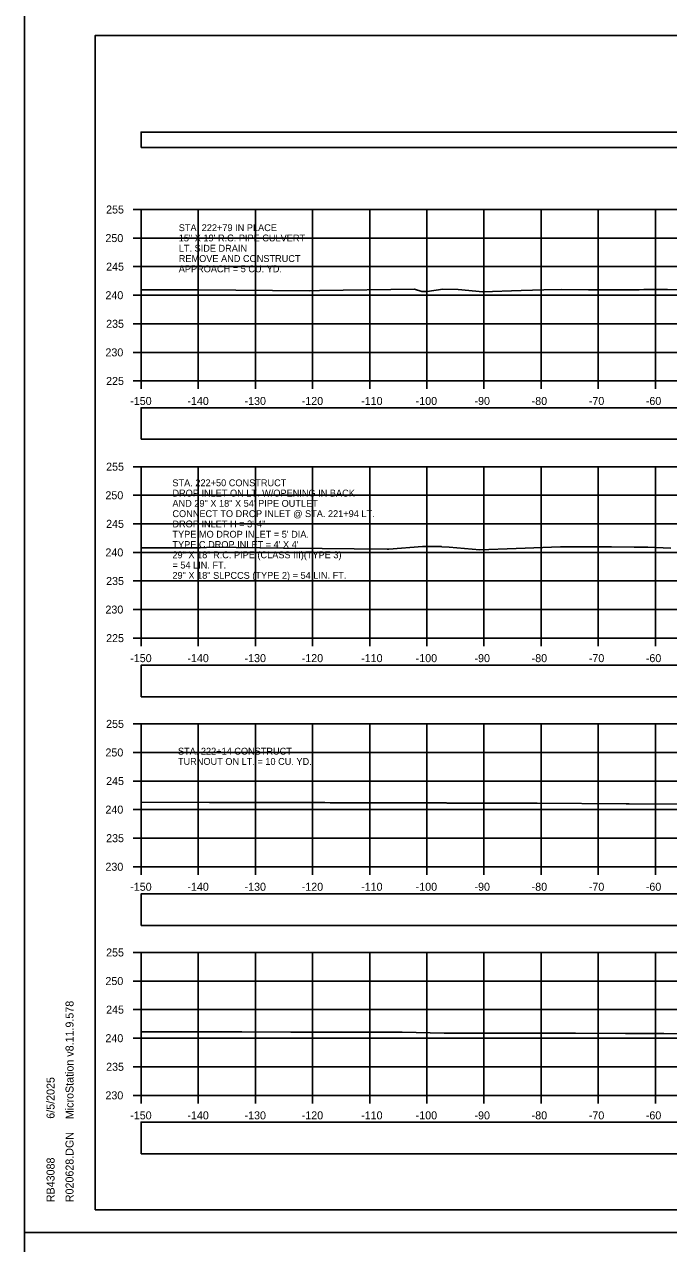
# Model space of a CAD drawing. Extents: x 1369627 to 1374022, y 380035 to 398173.
# Drawn here: x 1371928.1 to 1372040.8, y 385156.9 to 385370.3 of the extents above; entities that cross this region are included whole.
import ezdxf

# ---------------------------------------------------------------- set-up
doc = ezdxf.new("R2010")
doc.units = 0
for name, color, linetype in [('Default', 7, 'Continuous'), ('R_Axis', 7, 'Continuous'), ('R_Axis Annot', 7, 'Continuous'), ('R_Border', 7, 'Continuous'), ('R_Exist Surface', 7, 'Continuous'), ('R_Grid', 7, 'Continuous'), ('R_No Plot', 7, 'Continuous'), ('R_Water', 7, 'Continuous'), ('R_Water Annot', 7, 'Continuous')]:
    doc.layers.add(name, color=color, linetype=linetype)

msp = doc.modelspace()

# ---------------------------------------------------------------- linework, layer by layer
at = {"layer": 'Default'}
for points in [[(1371948.53, 385348.72), (1372248.53, 385348.72), (1372248.53, 385351.43), (1371948.53, 385351.43)], [(1371948.53, 385297.66), (1372248.53, 385297.66), (1372248.53, 385303.19), (1371948.53, 385303.19)], [(1371948.53, 385252.6), (1372248.53, 385252.6), (1372248.53, 385258.12), (1371948.53, 385258.12)], [(1371948.53, 385212.6), (1372248.53, 385212.6), (1372248.53, 385218.12), (1371948.53, 385218.12)], [(1371948.53, 385172.66), (1372248.53, 385172.66), (1372248.53, 385178.18), (1371948.53, 385178.18)]]:
    msp.add_lwpolyline(points, close=True, dxfattribs=at)
at = {"layer": 'R_Axis'}
for p, q in [((1371947.13, 385337.87), (1371948.53, 385337.87)), ((1371948.53, 385307.87), (1371948.53, 385337.87)), ((1371947.13, 385332.87), (1371948.53, 385332.87)), ((1371947.13, 385327.87), (1371948.53, 385327.87)), ((1371947.13, 385322.87), (1371948.53, 385322.87)), ((1371947.13, 385317.87), (1371948.53, 385317.87)), ((1371947.13, 385312.87), (1371948.53, 385312.87)), ((1371947.13, 385307.87), (1371948.53, 385307.87)), ((1371948.53, 385307.87), (1372248.53, 385307.87)), ((1371948.53, 385306.47), (1371948.53, 385307.87)), ((1371958.53, 385306.47), (1371958.53, 385307.87)), ((1371968.53, 385306.47), (1371968.53, 385307.87)), ((1371978.53, 385306.47), (1371978.53, 385307.87)), ((1371988.53, 385306.47), (1371988.53, 385307.87)), ((1371998.53, 385306.47), (1371998.53, 385307.87)), ((1372008.53, 385306.47), (1372008.53, 385307.87)), ((1372018.53, 385306.47), (1372018.53, 385307.87)), ((1372028.53, 385306.47), (1372028.53, 385307.87)), ((1372038.53, 385306.47), (1372038.53, 385307.87)), ((1371947.13, 385292.87), (1371948.53, 385292.87)), ((1371948.53, 385262.87), (1371948.53, 385292.87)), ((1371947.13, 385287.87), (1371948.53, 385287.87)), ((1371947.13, 385282.87), (1371948.53, 385282.87)), ((1371947.13, 385277.87), (1371948.53, 385277.87)), ((1371947.13, 385272.87), (1371948.53, 385272.87)), ((1371947.13, 385267.87), (1371948.53, 385267.87)), ((1371947.13, 385262.87), (1371948.53, 385262.87)), ((1371948.53, 385262.87), (1372248.53, 385262.87)), ((1371948.53, 385261.47), (1371948.53, 385262.87)), ((1371958.53, 385261.47), (1371958.53, 385262.87)), ((1371968.53, 385261.47), (1371968.53, 385262.87)), ((1371978.53, 385261.47), (1371978.53, 385262.87)), ((1371988.53, 385261.47), (1371988.53, 385262.87)), ((1371998.53, 385261.47), (1371998.53, 385262.87)), ((1372008.53, 385261.47), (1372008.53, 385262.87)), ((1372018.53, 385261.47), (1372018.53, 385262.87)), ((1372028.53, 385261.47), (1372028.53, 385262.87)), ((1372038.53, 385261.47), (1372038.53, 385262.87)), ((1371947.13, 385247.87), (1371948.53, 385247.87)), ((1371948.53, 385222.87), (1371948.53, 385247.87)), ((1371947.13, 385242.87), (1371948.53, 385242.87)), ((1371947.13, 385237.87), (1371948.53, 385237.87)), ((1371947.13, 385232.87), (1371948.53, 385232.87)), ((1371947.13, 385227.87), (1371948.53, 385227.87)), ((1371947.13, 385222.87), (1371948.53, 385222.87)), ((1371948.53, 385222.87), (1372248.53, 385222.87)), ((1371948.53, 385221.47), (1371948.53, 385222.87)), ((1371958.53, 385221.47), (1371958.53, 385222.87)), ((1371968.53, 385221.47), (1371968.53, 385222.87)), ((1371978.53, 385221.47), (1371978.53, 385222.87)), ((1371988.53, 385221.47), (1371988.53, 385222.87)), ((1371998.53, 385221.47), (1371998.53, 385222.87)), ((1372008.53, 385221.47), (1372008.53, 385222.87)), ((1372018.53, 385221.47), (1372018.53, 385222.87)), ((1372028.53, 385221.47), (1372028.53, 385222.87)), ((1372038.53, 385221.47), (1372038.53, 385222.87)), ((1371947.13, 385207.87), (1371948.53, 385207.87)), ((1371948.53, 385182.87), (1371948.53, 385207.87)), ((1371947.13, 385202.87), (1371948.53, 385202.87)), ((1371947.13, 385197.87), (1371948.53, 385197.87)), ((1371947.13, 385192.87), (1371948.53, 385192.87)), ((1371947.13, 385187.87), (1371948.53, 385187.87)), ((1371947.13, 385182.87), (1371948.53, 385182.87)), ((1371948.53, 385182.87), (1372248.53, 385182.87)), ((1371948.53, 385181.47), (1371948.53, 385182.87)), ((1371958.53, 385181.47), (1371958.53, 385182.87)), ((1371968.53, 385181.47), (1371968.53, 385182.87)), ((1371978.53, 385181.47), (1371978.53, 385182.87)), ((1371988.53, 385181.47), (1371988.53, 385182.87)), ((1371998.53, 385181.47), (1371998.53, 385182.87)), ((1372008.53, 385181.47), (1372008.53, 385182.87)), ((1372018.53, 385181.47), (1372018.53, 385182.87)), ((1372028.53, 385181.47), (1372028.53, 385182.87)), ((1372038.53, 385181.47), (1372038.53, 385182.87))]:
    msp.add_line(p, q, dxfattribs=at)
at = {"layer": 'R_Border'}
for p, q in [((1371940.53, 385368.32), (1372256.71, 385368.32)), ((1371940.53, 385162.86), (1371940.53, 385368.32)), ((1371940.53, 385162.86), (1371940.53, 385162.86)), ((1372256.71, 385162.86), (1371940.53, 385162.86))]:
    msp.add_line(p, q, dxfattribs=at)
at = {"layer": 'R_Exist Surface'}
for points in [[(1371948.53, 385323.84), (1371951.24, 385323.82), (1371951.32, 385323.84), (1371952.63, 385323.81), (1371958.63, 385323.82), (1371978, 385323.66), (1371979.73, 385323.67), (1371996.35, 385323.91), (1371997.66, 385323.52), (1371998.6, 385323.54), (1372001.34, 385323.91), (1372004.02, 385323.89), (1372008.35, 385323.49), (1372015.05, 385323.71), (1372019.02, 385323.82), (1372022.11, 385323.85), (1372026.83, 385323.84), (1372034.25, 385323.83), (1372035.69, 385323.82), (1372036.52, 385323.87), (1372036.96, 385323.89), (1372040.64, 385323.87), (1372043.3, 385323.81)], [(1371948.53, 385278.69), (1371958.88, 385278.69), (1371960.01, 385278.73), (1371961.01, 385278.77), (1371973.48, 385278.6), (1371980.19, 385278.55), (1371985.79, 385278.5), (1371991.57, 385278.46), (1371991.89, 385278.43), (1371997.77, 385278.88), (1371998.09, 385278.9), (1371998.11, 385278.91), (1371998.44, 385278.91), (1372001.1, 385278.88), (1372001.18, 385278.84), (1372002.44, 385278.77), (1372007.82, 385278.31), (1372014.16, 385278.57), (1372021.91, 385278.86), (1372029.19, 385278.86), (1372029.84, 385278.86), (1372030.56, 385278.85), (1372030.85, 385278.85), (1372034.83, 385278.8), (1372037.2, 385278.79), (1372041.23, 385278.6)], [(1371948.53, 385234.16), (1371960.5, 385234.14), (1371961.54, 385234.14), (1371980.68, 385234.09), (1371981.63, 385234.08), (1372001.72, 385234.03), (1372001.91, 385234.03), (1372002.11, 385234.02), (1372011.44, 385234), (1372017.66, 385233.97), (1372017.82, 385233.97), (1372033.4, 385233.9), (1372033.94, 385233.9), (1372049.13, 385233.83)], [(1371948.53, 385193.97), (1371953.19, 385193.98), (1371959.47, 385193.97), (1371966.16, 385193.97), (1371974.76, 385193.95), (1371984.73, 385193.92), (1371994.24, 385193.9), (1372001.59, 385193.78), (1372009.08, 385193.77), (1372017.44, 385193.74), (1372024.55, 385193.73), (1372033.27, 385193.7), (1372040.01, 385193.69), (1372049.1, 385193.66)]]:
    msp.add_lwpolyline(points, dxfattribs=at)
at = {"layer": 'R_Grid'}
for p, q in [((1371948.53, 385337.87), (1372248.53, 385337.87)), ((1371948.53, 385307.87), (1371948.53, 385337.87)), ((1371958.53, 385307.87), (1371958.53, 385337.87)), ((1371968.53, 385307.87), (1371968.53, 385337.87)), ((1371978.53, 385307.87), (1371978.53, 385337.87)), ((1371988.53, 385307.87), (1371988.53, 385337.87)), ((1371998.53, 385307.87), (1371998.53, 385337.87)), ((1372008.53, 385307.87), (1372008.53, 385337.87)), ((1372018.53, 385307.87), (1372018.53, 385337.87)), ((1372028.53, 385307.87), (1372028.53, 385337.87)), ((1372038.53, 385307.87), (1372038.53, 385337.87)), ((1371948.53, 385332.87), (1372248.53, 385332.87)), ((1371948.53, 385327.87), (1372248.53, 385327.87)), ((1371948.53, 385322.87), (1372248.53, 385322.87)), ((1371948.53, 385317.87), (1372248.53, 385317.87)), ((1371948.53, 385312.87), (1372248.53, 385312.87)), ((1371948.53, 385307.87), (1372248.53, 385307.87)), ((1371948.53, 385292.87), (1372248.53, 385292.87)), ((1371948.53, 385262.87), (1371948.53, 385292.87)), ((1371958.53, 385262.87), (1371958.53, 385292.87)), ((1371968.53, 385262.87), (1371968.53, 385292.87)), ((1371978.53, 385262.87), (1371978.53, 385292.87)), ((1371988.53, 385262.87), (1371988.53, 385292.87)), ((1371998.53, 385262.87), (1371998.53, 385292.87)), ((1372008.53, 385262.87), (1372008.53, 385292.87)), ((1372018.53, 385262.87), (1372018.53, 385292.87)), ((1372028.53, 385262.87), (1372028.53, 385292.87)), ((1372038.53, 385262.87), (1372038.53, 385292.87)), ((1371948.53, 385287.87), (1372248.53, 385287.87)), ((1371948.53, 385282.87), (1372248.53, 385282.87)), ((1371948.53, 385277.87), (1372248.53, 385277.87)), ((1371948.53, 385272.87), (1372248.53, 385272.87)), ((1371948.53, 385267.87), (1372248.53, 385267.87)), ((1371948.53, 385262.87), (1372248.53, 385262.87)), ((1371948.53, 385247.87), (1372248.53, 385247.87)), ((1371948.53, 385222.87), (1371948.53, 385247.87)), ((1371958.53, 385222.87), (1371958.53, 385247.87)), ((1371968.53, 385222.87), (1371968.53, 385247.87)), ((1371978.53, 385222.87), (1371978.53, 385247.87)), ((1371988.53, 385222.87), (1371988.53, 385247.87)), ((1371998.53, 385222.87), (1371998.53, 385247.87)), ((1372008.53, 385222.87), (1372008.53, 385247.87)), ((1372018.53, 385222.87), (1372018.53, 385247.87)), ((1372028.53, 385222.87), (1372028.53, 385247.87)), ((1372038.53, 385222.87), (1372038.53, 385247.87)), ((1371948.53, 385242.87), (1372248.53, 385242.87)), ((1371948.53, 385237.87), (1372248.53, 385237.87)), ((1371948.53, 385232.87), (1372248.53, 385232.87)), ((1371948.53, 385227.87), (1372248.53, 385227.87)), ((1371948.53, 385222.87), (1372248.53, 385222.87)), ((1371948.53, 385207.87), (1372248.53, 385207.87)), ((1371948.53, 385182.87), (1371948.53, 385207.87)), ((1371958.53, 385182.87), (1371958.53, 385207.87)), ((1371968.53, 385182.87), (1371968.53, 385207.87)), ((1371978.53, 385182.87), (1371978.53, 385207.87)), ((1371988.53, 385182.87), (1371988.53, 385207.87)), ((1371998.53, 385182.87), (1371998.53, 385207.87)), ((1372008.53, 385182.87), (1372008.53, 385207.87)), ((1372018.53, 385182.87), (1372018.53, 385207.87)), ((1372028.53, 385182.87), (1372028.53, 385207.87)), ((1372038.53, 385182.87), (1372038.53, 385207.87)), ((1371948.53, 385202.87), (1372248.53, 385202.87)), ((1371948.53, 385197.87), (1372248.53, 385197.87)), ((1371948.53, 385192.87), (1372248.53, 385192.87)), ((1371948.53, 385187.87), (1372248.53, 385187.87)), ((1371948.53, 385182.87), (1372248.53, 385182.87))]:
    msp.add_line(p, q, dxfattribs=at)
at = {"layer": 'R_No Plot'}
msp.add_line((1371928.13, 385158.88), (1372261.46, 385158.88), dxfattribs=at)
msp.add_line((1371928.13, 385158.88), (1372261.46, 385158.88), dxfattribs=at)
for points in [[(1371928.12, 385372.21), (1372261.46, 385372.21), (1372261.46, 385158.87), (1371928.12, 385158.87)], [(1372174.45, 385368.32), (1372194.07, 385368.32), (1372194.07, 385358.44), (1372210.18, 385358.44), (1372233.38, 385358.44), (1372233.38, 385325.77), (1372256.59, 385325.77), (1372256.71, 385162.86), (1371940.53, 385162.86), (1371940.53, 385368.32)], [(1371928.12, 385158.88), (1372261.46, 385158.88), (1372261.46, 384945.54), (1371928.12, 384945.54)]]:
    msp.add_lwpolyline(points, close=True, dxfattribs=at)

# ---------------------------------------------------------------- texts
at = {"layer": 'R_Axis Annot'}
for s, p in [('255', (1371942.42, 385337.17)), ('250', (1371942.3, 385332.17)), ('245', (1371942.42, 385327.17)), ('240', (1371942.3, 385322.17)), ('235', (1371942.42, 385317.17)), ('230', (1371942.3, 385312.17)), ('225', (1371942.42, 385307.17)), ('-150', (1371946.64, 385303.67)), ('-140', (1371956.64, 385303.67)), ('-130', (1371966.64, 385303.67)), ('-120', (1371976.64, 385303.67)), ('-110', (1371987.04, 385303.67)), ('-100', (1371996.58, 385303.67)), ('-90', (1372006.87, 385303.67)), ('-80', (1372016.87, 385303.67)), ('-70', (1372026.87, 385303.67)), ('-60', (1372036.84, 385303.67)), ('255', (1371942.42, 385292.17)), ('250', (1371942.3, 385287.17)), ('245', (1371942.42, 385282.17)), ('240', (1371942.3, 385277.17)), ('235', (1371942.42, 385272.17)), ('230', (1371942.3, 385267.17)), ('225', (1371942.42, 385262.17)), ('-150', (1371946.64, 385258.67)), ('-140', (1371956.64, 385258.67)), ('-130', (1371966.64, 385258.67)), ('-120', (1371976.64, 385258.67)), ('-110', (1371987.04, 385258.67)), ('-100', (1371996.58, 385258.67)), ('-90', (1372006.87, 385258.67)), ('-80', (1372016.87, 385258.67)), ('-70', (1372026.87, 385258.67)), ('-60', (1372036.84, 385258.67)), ('255', (1371942.42, 385247.17)), ('250', (1371942.3, 385242.17)), ('245', (1371942.42, 385237.17)), ('240', (1371942.3, 385232.17)), ('235', (1371942.42, 385227.17)), ('230', (1371942.3, 385222.17)), ('-150', (1371946.64, 385218.67)), ('-140', (1371956.64, 385218.67)), ('-130', (1371966.64, 385218.67)), ('-120', (1371976.64, 385218.67)), ('-110', (1371987.04, 385218.67)), ('-100', (1371996.58, 385218.67)), ('-90', (1372006.87, 385218.67)), ('-80', (1372016.87, 385218.67)), ('-70', (1372026.87, 385218.67)), ('-60', (1372036.84, 385218.67)), ('255', (1371942.42, 385207.17)), ('250', (1371942.3, 385202.17)), ('245', (1371942.42, 385197.17)), ('240', (1371942.3, 385192.17)), ('235', (1371942.42, 385187.17)), ('230', (1371942.3, 385182.17)), ('-150', (1371946.64, 385178.67)), ('-140', (1371956.64, 385178.67)), ('-130', (1371966.64, 385178.67)), ('-120', (1371976.64, 385178.67)), ('-110', (1371987.04, 385178.67)), ('-100', (1371996.58, 385178.67)), ('-90', (1372006.87, 385178.67)), ('-80', (1372016.87, 385178.67)), ('-70', (1372026.87, 385178.67)), ('-60', (1372036.84, 385178.67))]:
    msp.add_text(s, height=1.4, dxfattribs=at).set_placement(p)
at = {"layer": 'R_Border'}
for s, p in [('MicroStation v8.11.9.578', (1371936.72, 385178.71)), ('6/5/2025', (1371933.4, 385178.78)), ('R020628.DGN', (1371936.72, 385164.18)), ('RB43088', (1371933.4, 385164.18))]:
    msp.add_text(s, height=1.4, rotation=90, dxfattribs=at).set_placement(p)
at = {"layer": 'R_Water'}
for s, p in [('STA. 222+79 IN PLACE', (1371955.13, 385334.09)), ('15" X 19\' R.C. PIPE CULVERT', (1371955.13, 385332.29)), ('LT. SIDE DRAIN', (1371955.13, 385330.49)), ('REMOVE AND CONSTRUCT', (1371955.13, 385328.69)), ('APPROACH = 5 CU. YD.', (1371955.13, 385326.89)), ('TURNOUT ON LT. = 10 CU. YD.', (1371954.99, 385240.69)), ('STA. 222+14 CONSTRUCT', (1371954.99, 385242.49))]:
    msp.add_text(s, height=1.2, dxfattribs=at).set_placement(p)
at = {"layer": 'R_Water Annot'}
for s, p in [('STA. 222+50 CONSTRUCT', (1371954.02, 385289.45)), ('DROP INLET ON LT. W/OPENING IN BACK', (1371954.02, 385287.65)), ('AND 29" X 18" X 54\' PIPE OUTLET', (1371954.02, 385285.85)), ('CONNECT TO DROP INLET @ STA. 221+94 LT.', (1371954.02, 385284.05)), ('DROP INLET H = 3\'-4"', (1371954.02, 385282.25)), ("TYPE MO DROP INLET = 5' DIA.", (1371954.02, 385280.45)), ("TYPE C DROP INLET = 4' X 4'", (1371954.02, 385278.65)), ('29" X 18" R.C. PIPE (CLASS III)(TYPE 3)', (1371954.02, 385276.85)), ('= 54 LIN. FT.', (1371954.02, 385275.05)), ('29" X 18" SLPCCS (TYPE 2) = 54 LIN. FT.', (1371954.02, 385273.25))]:
    msp.add_text(s, height=1.2, dxfattribs=at).set_placement(p)

doc.saveas('drawing.dxf')
